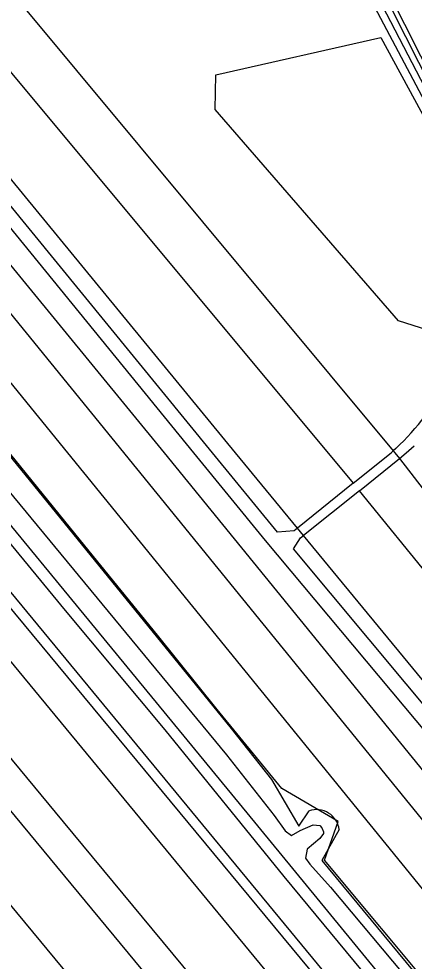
# Model space of a CAD drawing. Extents: x 157321 to 158827, y 386650 to 388532.
# Drawn here: x 157689.4 to 157739.4, y 387185.7 to 387304.9 of the extents above; entities that cross this region are included whole.
import ezdxf

# ---------------------------------------------------------------- set-up
doc = ezdxf.new("R2010")
doc.units = 0
for name, color, linetype in [('IMGEO_Grasland_overig', 7, 'Continuous'), ('IMGEO_Groenvoorziening', 7, 'Continuous'), ('IMGEO_Hek', 7, 'Continuous'), ('IMGEO_Loofbos', 7, 'Continuous'), ('IMGEO_Spoor', 7, 'Continuous'), ('IMGEO_Spoorbaan_halfverhard', 7, 'Continuous'), ('IMGEO_Voetpad_halfverhard', 7, 'Continuous'), ('IMGEO_Waterloop', 7, 'Continuous')]:
    doc.layers.add(name, color=color, linetype=linetype)

msp = doc.modelspace()

# ---------------------------------------------------------------- linework, layer by layer
at = {"layer": 'IMGEO_Grasland_overig'}
for points in [[(158118.38, 386712.07), (158096.99, 386738.87), (158047.33, 386798.83), (157996.11, 386860.19), (157951.8, 386913.77), (157861.9, 387021.98), (157796.63, 387101.23), (157746.6, 387161.8), (157682.89, 387239.1), (157624.89, 387309.15), (157593.06, 387348.18), (157583.65, 387359.86), (157556.84, 387392.28), (157497.66, 387463.56), (157461.47, 387507.55), (157432.19, 387542.64), (157421.96, 387552.71), (157419.49, 387555.3), (157418.93, 387554.85), (157437.28, 387534.06), (157449.56, 387519.43), (157475.31, 387488.45), (157486.06, 387475.38)], [(157436.87, 387543.75), (157437.31, 387542.08), (157437.72, 387541.12), (157450.61, 387525.73), (157472.21, 387499.44), (157493.83, 387473.48), (157521.96, 387439.69), (157542.93, 387414.95), (157572.69, 387378.49), (157623.84, 387316.66), (157655.21, 387278.32), (157677.3, 387251.89), (157695.31, 387230.06), (157707.9, 387214.96), (157722.93, 387196.42), (157743.7, 387171.28), (157758, 387153.8), (157775.5, 387132.86), (157786.69, 387119.27), (157803.44, 387099.18), (157815.72, 387084)]]:
    msp.add_lwpolyline(points, dxfattribs=at)
at = {"layer": 'IMGEO_Groenvoorziening'}
for points in [[(157724.62, 387240.46), (157716.8, 387250), (157596.63, 387396.59)], [(157748.95, 387278.9), (157719.56, 387334.45), (157716.21, 387339.26), (157690.59, 387390.07), (157677.07, 387388.93)], [(157750.55, 387279.72), (157727.88, 387324.62), (157721.69, 387338.23), (157733.68, 387344.68)], [(157664.34, 387303.06), (157707.81, 387250), (157745.01, 387204.22), (157870.42, 387053.08)], [(157751.81, 387275.65), (157743.77, 387264.66), (157737.4, 387266.69), (157714.24, 387293.39), (157714.33, 387297.79), (157735.17, 387302.52), (157748.73, 387277.52), (157750.27, 387278.31)], [(157674.13, 387267.02), (157716.26, 387215.13), (157721.37, 387208.69), (157724.82, 387202.8), (157726.1, 387204.72)], [(157803.33, 387144.92), (157725.41, 387239.55)], [(157729.89, 387202.37), (157727.73, 387198.46), (157891.65, 387000), (157995.69, 386874.03), (158000, 386868.82), (158041.54, 386818.52)]]:
    msp.add_lwpolyline(points, dxfattribs=at)
msp.add_arc((157727.07, 387202.04), 2.85, 6.6565, 109.7496, dxfattribs=at)
at = {"layer": 'IMGEO_Hek'}
for points in [[(157823.56, 387082.99), (157778.5, 387137.85), (157765.18, 387153.91), (157756.41, 387164.46), (157728.03, 387198.52), (157729.77, 387203.38), (157722.65, 387207.56), (157719.48, 387211.47), (157714.51, 387217.57), (157706.96, 387226.95), (157697.22, 387238.93), (157687.73, 387250.68), (157682.54, 387257.11), (157676.71, 387264.25), (157658.14, 387287.17), (157628.01, 387324.15), (157602.52, 387355.38), (157595.47, 387364.07), (157586.82, 387375.23)], [(157674.13, 387267.02), (157716.26, 387215.13)]]:
    msp.add_lwpolyline(points, dxfattribs=at)
at = {"layer": 'IMGEO_Loofbos'}
for points in [[(157861.05, 387046.47), (157695.61, 387250), (157656.75, 387297.8), (157500, 387486.32), (157496.88, 387490.07), (157491.71, 387500), (157484.63, 387513.61), (157488.56, 387508.46), (157495.01, 387500), (157500, 387493.45), (157503.77, 387488.5), (157517.2, 387474.24)], [(157610.49, 387410.28), (157610.47, 387402.5), (157610.81, 387399.23), (157611.39, 387396.55), (157612.23, 387393.61), (157613.49, 387390.76), (157614.73, 387388.53), (157632.92, 387366.46), (157641.23, 387356.15), (157657.85, 387336.5), (157675.47, 387313.68), (157731.68, 387246.15)], [(157637.95, 387370.58), (157646.24, 387360.28), (157662.91, 387340.59), (157680.54, 387317.75), (157736.74, 387250.23)], [(157865.56, 387049.64), (157661, 387301.29)], [(157737.52, 387249.28), (157746.07, 387238.22)], [(157803.57, 387147.92), (157798.17, 387154.86), (157794.74, 387167.01), (157794.08, 387169.38), (157741.87, 387233.63), (157732.46, 387245.21)]]:
    msp.add_lwpolyline(points, dxfattribs=at)
at = {"layer": 'IMGEO_Spoor'}
for points in [[(157408.21, 387562.68), (157414.06, 387555.61), (157571.71, 387364.96), (157581.65, 387352.63), (157671.59, 387243.98), (157730.4, 387172.63), (157983.73, 386866.1), (158139.86, 386676.99)], [(157401.12, 387559.03), (157406.95, 387551.98), (157427.78, 387526.75), (157695.04, 387203.36), (157741.5, 387147.28), (157786.43, 387092.72), (157971.28, 386869.29), (158068.29, 386751.61), (158134.42, 386671.62)], [(157397.27, 387557.16), (157403.15, 387550.03), (157560.19, 387359.8), (157579.7, 387336.08), (157628.66, 387277.02), (158131.31, 386668.54)], [(157480.96, 387443.92), (157534.02, 387379.54), (157736.12, 387135.04), (157755.26, 387111.71), (157792.53, 387066.53), (157814.63, 387039.92), (157934.91, 386894.34), (157975.15, 386845.51), (158081.43, 386716.93)]]:
    msp.add_lwpolyline(points, dxfattribs=at)
at = {"layer": 'IMGEO_Spoorbaan_halfverhard'}
msp.add_lwpolyline([(157897.26, 386977.61), (157733.75, 387175.56), (157604.98, 387331.2), (157576.98, 387365.25), (157545.3, 387403.37), (157486.06, 387475.38)], dxfattribs=at)
at = {"layer": 'IMGEO_Voetpad_halfverhard'}
for points in [[(157724.62, 387240.46), (157724.23, 387240.15), (157722.1, 387239.97), (157713.91, 387250), (157596.01, 387394.35)], [(157803, 387139.66), (157801.53, 387141.41), (157774.67, 387174.28), (157720.59, 387238.92), (157711.56, 387250), (157667.65, 387303.9), (157594.47, 387393.09)], [(157737.07, 387250.56), (157736.74, 387250.23)], [(157737.52, 387249.28), (157738.36, 387250), (157739.37, 387250.88)], [(157731.68, 387246.15), (157736.46, 387250), (157736.74, 387250.23)], [(157732.46, 387245.21), (157737.52, 387249.28)], [(157736.74, 387250.23), (157736.93, 387250), (157737.52, 387249.28)], [(157731.68, 387246.15), (157724.62, 387240.46)], [(157732.46, 387245.21), (157725.41, 387239.55)], [(157725.41, 387239.55), (157724.62, 387240.46)], [(157803.16, 387142.7), (157776.17, 387175.46), (157724.13, 387237.85), (157725.01, 387239.24), (157725.41, 387239.55)]]:
    msp.add_lwpolyline(points, dxfattribs=at)
msp.add_arc((157716.48, 387272.88), 30.36, 312.6884, 333.6175, dxfattribs=at)
at = {"layer": 'IMGEO_Waterloop'}
for points in [[(157958.66, 386913.28), (157897.14, 386987.42), (157800.36, 387104.35), (157718.27, 387204.49), (157665.97, 387268.12), (157603.76, 387343.06), (157595.04, 387353.81), (157569.62, 387384.62), (157544.83, 387414.91), (157513.2, 387452.57), (157480.33, 387492.28), (157439.9, 387541.54)], [(157691.04, 387391.61), (157716.74, 387342.12), (157719.68, 387336.71), (157749.34, 387279.59), (157749.88, 387279.79), (157720.18, 387338.49), (157733.93, 387345.75), (157739.37, 387339.3), (157743.93, 387334.67), (157755.9, 387323.58), (157765.1, 387314.39), (157780.39, 387295.54), (157781.28, 387296.2), (157773.44, 387306.05), (157767.14, 387313.97), (157760.42, 387321.26), (157755.17, 387325.94), (157743.18, 387336.67), (157734.1, 387347.84), (157719.35, 387370)], [(157680.55, 387254.34), (157715.66, 387211.81), (157721.68, 387204.13), (157723.07, 387202.2), (157723.89, 387201.61), (157724.96, 387202.25), (157726.6, 387202.99), (157727.45, 387202.87), (157727.72, 387202.58), (157727.93, 387202.09), (157727.93, 387201.86), (157727.44, 387201.24), (157725.86, 387199.88), (157725.64, 387198.77), (157726.18, 387197.98), (157728.81, 387195.1), (157748.37, 387171.72), (157766.9, 387149.02), (157782.66, 387130.89), (157802.41, 387106.05), (158006.02, 386859.15)]]:
    msp.add_lwpolyline(points, dxfattribs=at)

doc.saveas('drawing.dxf')
